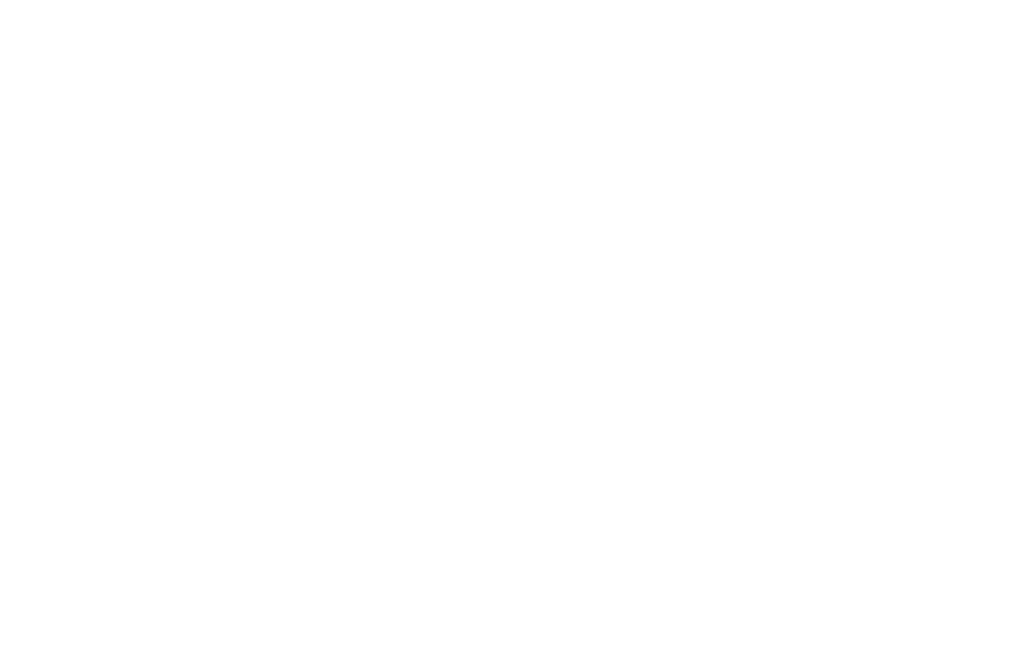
# Model space of a CAD drawing. Header units: metres. Extents: x 166325 to 190320, y 381923 to 404576.
# Tile 551 of 656: x 171865 to 172175, y 393219 to 393414. Entities that reach past the tile are written whole.
import ezdxf

# ---------------------------------------------------------------- set-up
doc = ezdxf.new("R2010")
doc.units = ezdxf.units.M
for name, color, linetype, lineweight in [('B-WE-VH-VERHARDING_ASFALT-GV', 8, 'Continuous', 18), ('B-WE-VH-VERHARDING_BETONSTRAATSTEEN-GV', 8, 'Continuous', 18), ('B-WE-VH-VERHARDING_STRAATBAKSTEEN-GV', 8, 'Continuous', 18), ('X-XX-AL-TEKENBLAD-T50', 4, 'Continuous', 50)]:
    doc.layers.add(name, color=color, linetype=linetype, lineweight=lineweight)
doc.styles.add('NLCS-ISO-M500-T50', font='NLCS-ISO.ttf', dxfattribs={"height": 2.5})

msp = doc.modelspace()

# ---------------------------------------------------------------- linework, layer by layer
at = {"layer": 'B-WE-VH-VERHARDING_ASFALT-GV', "flags": 128}
for points in [[(171907.42, 393341.488), (171859.478, 393395.82), (171855.618, 393392.283), (171855.418, 393392.098), (171902.4, 393338.88), (171903.218, 393337.955)], [(171905.552, 393330.479), (171904.962, 393325.487), (171900.466, 393287.411)], [(171906.087, 393288.215), (171911.002, 393330.051)], [(171865.431, 393286.582), (171860.24, 393292.431), (171853.92, 393283.881)], [(171893.017, 393281.08), (171892.948, 393281.08), (171892.879, 393281.082), (171892.008, 393281.088), (171891.85, 393281.089), (171891.738, 393281.119), (171891.476, 393281.191), (171891.307, 393281.298), (171872.193, 393283.575), (171871.8, 393283.449), (171871.388, 393283.469), (171869.997, 393283.726)], [(171862.887, 393279.279), (171930.215, 393271.387), (171930.382, 393271.367), (171931.001, 393276.36), (171913.194, 393278.847), (171912.805, 393278.689), (171912.386, 393278.707), (171911.412, 393278.918)], [(171911.092, 393279.022), (171893.017, 393281.08)], [(172170.039, 393230.941), (172164.982, 393227.761), (172187.176, 393191.206)]]:
    msp.add_lwpolyline(points, dxfattribs=at)
at = {"layer": 'B-WE-VH-VERHARDING_ASFALT-GV'}
for points in [[(171911.002, 393330.051, 0.2128351), (171907.42, 393341.488)], [(171903.218, 393337.955, -0.2132291), (171905.552, 393330.479)], [(171900.466, 393287.411, -0.3725658), (171893.017, 393281.08)], [(171869.997, 393283.726, -0.1546607), (171865.431, 393286.582)]]:
    msp.add_lwpolyline(points, format="xyb", dxfattribs=at)
at = {"layer": 'B-WE-VH-VERHARDING_ASFALT-GV', "flags": 128}
for points in [[(171889.083, 393283.214), (171874.597, 393284.871), (171874.195, 393284.872), (171873.836, 393284.691), (171872.193, 393283.575), (171891.307, 393281.298), (171891.148, 393281.398), (171889.795, 393282.853), (171889.466, 393283.086)], [(171915.553, 393280.128), (171915.157, 393280.122), (171914.798, 393279.953), (171913.194, 393278.847), (171931.001, 393276.36), (171941.464, 393274.894), (171941.26, 393275.03), (171941.112, 393275.197), (171939.653, 393276.958), (171939.358, 393277.213), (171938.982, 393277.315), (171931.242, 393278.305), (171931.01, 393278.332)]]:
    msp.add_lwpolyline(points, close=True, dxfattribs=at)
at = {"layer": 'B-WE-VH-VERHARDING_BETONSTRAATSTEEN-GV', "flags": 128}
for points in [[(171969.71, 393405.062), (171968.607, 393405.901), (171965.141, 393408.099), (171965.228, 393408.268), (171960.047, 393411.563), (171954.866, 393414.857), (171954.72, 393414.899), (171954.241, 393415.222), (171953.366, 393414.31), (171953.647, 393414.101), (171959.581, 393410.332), (171959.624, 393410.305), (171962.337, 393408.582), (171968.554, 393404.633)], [(171963.092, 393415.222), (171965.755, 393413.899), (171968.418, 393412.577), (171970.201, 393411.672), (171971.483, 393410.752), (171973.179, 393409.431), (171974.876, 393408.109), (171976.077, 393407.279), (171977.278, 393406.448), (171979.18, 393405.748), (171981.275, 393405.501), (171982.712, 393405.65), (171984.845, 393406.071), (171986.461, 393406.199), (171988.643, 393406.11), (171991.047, 393405.993), (171993.788, 393405.61), (171996.542, 393405.333), (171996.787, 393405.315), (171996.927, 393406.581), (171991.956, 393406.927), (171987.67, 393407.402), (171986.374, 393407.436), (171984.983, 393407.312), (171982.635, 393406.885)], [(171976.324, 393408.595), (171973.873, 393410.445), (171971.485, 393412.344), (171970.126, 393413.11), (171965.637, 393415.322)], [(171959.581, 393410.332), (171953.647, 393414.101), (171957.47, 393396.01), (171961.48, 393392.09), (171964.451, 393387.182), (171967.228, 393382.593), (171967.299, 393383.24), (171968.847, 393388.895), (171968.456, 393388.983)], [(171967.001, 393389.176), (171963.971, 393393.919), (171960.407, 393398.67), (171958.265, 393409.388)], [(171962.489, 393402.891), (171963.916, 393404.755), (171958.529, 393408.925), (171958.361, 393409.136), (171958.265, 393409.388), (171960.407, 393398.67), (171963.971, 393393.919), (171963.726, 393394.541), (171963.617, 393395.176), (171963.652, 393395.563), (171963.899, 393395.863), (171964.736, 393396.893), (171962.957, 393398.388)], [(171964.346, 393400.826), (171962.531, 393402.255)], [(171970.931, 393396.348), (171968.924, 393388.878), (171968.847, 393388.895), (171967.299, 393383.24), (171968.441, 393383.268), (171969.865, 393388.601), (171971.901, 393396.187), (171972.184, 393397.65), (171972.226, 393399.256), (171972.002, 393400.939), (171971.48, 393402.469), (171970.654, 393403.934), (171969.71, 393405.062)], [(172191.173, 393403.265), (172190.659, 393403.016), (172173.649, 393394.8), (172168.763, 393392.237), (172168.81, 393392.135), (172169.297, 393391.188), (172172.793, 393392.998), (172176.057, 393394.641), (172180.702, 393396.963), (172187.347, 393400.141)], [(171962.902, 393399.016), (171964.346, 393400.826)], [(171983.997, 393399.961), (171996.206, 393399.583), (171996.351, 393400.913), (171990.563, 393401.139), (171990.562, 393400.91), (171987.241, 393400.985), (171983.921, 393401.06), (171981.722, 393400.803), (171979.422, 393399.783), (171978.238, 393398.925), (171977.505, 393398.115), (171976.772, 393397.305), (171975.793, 393395.493), (171975.31, 393393.969), (171972.488, 393383.363), (171973.591, 393383.39), (171973.657, 393383.392), (171976.52, 393394.122)], [(172050.315, 393384), (172047.552, 393379.487), (172048.906, 393378.587), (172050.524, 393377.444), (172053.72, 393381.828)], [(172053.72, 393381.828), (172050.47, 393384.207)], [(171967.213, 393356.831), (171968.349, 393362.805), (171969.744, 393368.723), (171973.657, 393383.392), (171973.591, 393383.39), (171972.488, 393383.363), (171968.093, 393366.85), (171967.487, 393364.087), (171966.88, 393361.323), (171966.535, 393359.465), (171965.827, 393355.236), (171964.541, 393346.419), (171962.539, 393332.725), (171960.536, 393319.031), (171959.031, 393308.636), (171956.219, 393289.309), (171954.415, 393276.846), (171952.765, 393265.197), (171952.501, 393263.706), (171952.238, 393262.215), (171951.839, 393260.581), (171951.439, 393258.947), (171950.973, 393257.339), (171950.507, 393255.731), (171949.973, 393254.087), (171949.44, 393252.442), (171948.981, 393251.079), (171948.523, 393249.717), (171948.021, 393248.408), (171949.07, 393248.045), (171949.179, 393248.006), (171951.125, 393253.727)], [(171954.01, 393265.13), (171955.09, 393273.207), (171967.213, 393356.831)], [(171862.22, 393332.714), (171865.108, 393335.237), (171866.85, 393336.843), (171871.682, 393341.04), (171874.477, 393343.467), (171876.493, 393345.158), (171878.394, 393346.753), (171881.23, 393349.217), (171883.936, 393351.569), (171884.135, 393351.742), (171886.04, 393353.34), (171886.26, 393353.54), (171885.241, 393354.692), (171882.953, 393352.699), (171879.21, 393349.39), (171877.059, 393347.511), (171876.619, 393347.097), (171867.097, 393338.808), (171862.999, 393335.11)], [(171955.894, 393264.556), (171956.798, 393271.052), (171955.09, 393273.207), (171954.01, 393265.13)], [(171945.605, 393253.373), (171946.125, 393254.816), (171946.646, 393256.26), (171947.032, 393257.593), (171947.894, 393260.701), (171946.99, 393260.917), (171946.036, 393257.57)], [(171943.191, 393250.292), (171944.069, 393249.916), (171944.557, 393250.863), (171945.081, 393252.118), (171945.605, 393253.373)], [(171951.125, 393253.727), (171949.179, 393248.006), (171951.571, 393248.823), (171952.98, 393252.966)], [(171910.106, 393203.896), (171911.113, 393204.699), (171912.324, 393205.756), (171913.107, 393206.617), (171917.524, 393212.648), (171924.395, 393222.023), (171940.385, 393243.834), (171941.647, 393245.697), (171942.709, 393247.404), (171944.007, 393249.796), (171944.069, 393249.916), (171943.191, 393250.292)], [(171942.816, 393249.565), (171940.773, 393246.082), (171940.534, 393245.817), (171912.326, 393207.257), (171911.735, 393206.52), (171910.203, 393205.224), (171906.254, 393202.214), (171881.842, 393183.984), (171872.662, 393177.082), (171869.429, 393174.607), (171866.818, 393172.518), (171865.397, 393171.249), (171865.953, 393170.534), (171867.533, 393171.951), (171872.845, 393176.024), (171877.574, 393179.552), (171884.182, 393184.492), (171896.319, 393193.571), (171903.517, 393198.981), (171908.291, 393202.542), (171910.106, 393203.896)], [(171918.282, 393205.455), (171931.048, 393222.64), (171931.308, 393223.009), (171934.631, 393227.516), (171938.069, 393232.225), (171937.17, 393232.903), (171933.838, 393228.37), (171926.304, 393218.105), (171921.2, 393211.153), (171918.838, 393207.945), (171917.377, 393205.958), (171916.648, 393205.095), (171915.92, 393204.233), (171914.263, 393202.514), (171912.535, 393200.959), (171911.871, 393200.441), (171910.072, 393199.068), (171906.213, 393196.172), (171899.3, 393190.996), (171887.066, 393181.834), (171879.429, 393176.115), (171871.793, 393170.396), (171869.168, 393168.221), (171868.354, 393167.514)], [(171920.021, 393204.245), (171931.46, 393219.825), (171931.048, 393222.64), (171918.282, 393205.455)]]:
    msp.add_lwpolyline(points, dxfattribs=at)
at = {"layer": 'B-WE-VH-VERHARDING_BETONSTRAATSTEEN-GV'}
for points in [[(171958.265, 393409.388, -0.6548949), (171959.581, 393410.332)], [(171982.635, 393406.885, -0.2332497), (171976.324, 393408.595)], [(171962.531, 393402.255, -0.43707), (171962.489, 393402.891)], [(171968.554, 393404.633, -0.3055189), (171970.931, 393396.348)], [(171962.957, 393398.388, -0.4666076), (171962.902, 393399.016)], [(171968.456, 393388.983, -0.4349653), (171967.001, 393389.176)], [(171949.432, 393275.598, 1), (171949.432, 393267.428)], [(171949.432, 393267.428, 0.9997552), (171949.432, 393275.598)], [(171951.125, 393253.727, 0.0527251), (171954.01, 393265.13)], [(171946.036, 393257.57, -0.0468862), (171943.191, 393250.292)], [(171943.191, 393250.292, -0.0038197), (171942.816, 393249.565)]]:
    msp.add_lwpolyline(points, format="xyb", dxfattribs=at)
at = {"layer": 'B-WE-VH-VERHARDING_BETONSTRAATSTEEN-GV', "flags": 128}
for points in [[(172032.079, 393409.029), (172032.14, 393409.542), (172032.219, 393410.212), (172032.142, 393410.214), (172026.474, 393410.598), (172026.363, 393409.429), (172027.459, 393409.352), (172027.348, 393408.074), (172027.204, 393407.42), (172026.983, 393406.789), (172026.689, 393406.188), (172026.325, 393405.627), (172025.897, 393405.113), (172025.411, 393404.654), (172024.873, 393404.256), (172024.292, 393403.925), (172023.675, 393403.665), (172023.032, 393403.482), (172022.371, 393403.376), (172021.703, 393403.349), (172021.036, 393403.403), (172019.623, 393403.591), (172019.744, 393404.518), (172018.483, 393404.731), (172018.321, 393403.494), (172017.734, 393399.041), (172017.567, 393397.772), (172018.84, 393397.616), (172018.976, 393398.651), (172035.749, 393396.559), (172037.299, 393396.337), (172038.851, 393396.033), (172039.897, 393399.805), (172035.396, 393401.047), (172034.727, 393401.303), (172034.09, 393401.633), (172033.494, 393402.031), (172032.947, 393402.493), (172032.454, 393403.013), (172032.022, 393403.585), (172031.656, 393404.202), (172031.362, 393404.855), (172031.142, 393405.537), (172030.999, 393406.24), (172030.935, 393406.953), (172031.013, 393409.104)], [(172061.316, 393406.821), (172062.117, 393409.216), (172060.239, 393409.803), (172058.881, 393404.73), (172058.199, 393402.562), (172059.745, 393402.079)], [(172013.18, 393405.34), (172006.86, 393405.89), (171997.066, 393406.571), (171996.927, 393406.581), (171996.787, 393405.315), (172005.852, 393404.741), (172009.315, 393404.457), (172018.321, 393403.494), (172018.483, 393404.731), (172017.904, 393404.828)], [(172013.463, 393399.567), (172009.183, 393400.014), (172004.896, 393400.381), (172000.602, 393400.668), (171996.351, 393400.913), (171996.206, 393399.583), (172000, 393399.466), (172012.28, 393398.42), (172017.567, 393397.772), (172017.734, 393399.041)], [(172186.271, 393394.103), (172190.478, 393396.166), (172191.255, 393396.541), (172192.666, 393397.221), (172195.498, 393398.609), (172195.856, 393398.763), (172196.22, 393398.904), (172197.722, 393399.323), (172197.118, 393400.288), (172196.723, 393400.184), (172196.332, 393400.065), (172195.946, 393399.932), (172195.564, 393399.785), (172195.189, 393399.623), (172194.82, 393399.448), (172186.176, 393395.247), (172175.419, 393389.936), (172171.084, 393387.717), (172171.522, 393386.866), (172174.724, 393388.398), (172177.291, 393389.704), (172177.551, 393389.848), (172180.534, 393391.304)], [(171871.631, 393389.962), (171867.018, 393390.288), (171906.31, 393345.78), (171908.691, 393347.937)], [(172165.598, 393392.528), (172154.62, 393390.56), (172151.737, 393390.46), (172151.818, 393386.959), (172150.22, 393386.922), (172150.251, 393385.575), (172154.701, 393387.643)], [(172169.297, 393391.188), (172168.81, 393392.135), (172168.763, 393392.237), (172166.961, 393391.292), (172166.632, 393391.119), (172165.225, 393390.381), (172165.731, 393389.43), (172167.504, 393385.961), (172167.98, 393385.038), (172169.463, 393385.82), (172170.92, 393386.578), (172171.522, 393386.866), (172171.084, 393387.717)], [(171992.76, 393388.47), (171987.83, 393389.13), (171986.72, 393382.024), (171986.68, 393381.77), (171991.733, 393381.073), (171992.272, 393384.897)], [(171959.183, 393336.758), (171960.905, 393348.607), (171961.201, 393350.607), (171962.218, 393357.468), (171962.938, 393361.346), (171963.478, 393363.985), (171964.227, 393367.266), (171964.74, 393369.315), (171965.253, 393371.363), (171966.473, 393375.889), (171968.441, 393383.268), (171967.299, 393383.24), (171967.228, 393382.593), (171966.635, 393380.379), (171965.487, 393375.945), (171963.554, 393368.781), (171962.276, 393363.12), (171961.203, 393357.416), (171950.4, 393282.955), (171951.355, 393282.822), (171952.715, 393292.14), (171954.648, 393305.465), (171956.907, 393321.149)], [(172047.552, 393379.487), (172044.635, 393374.723), (172044.452, 393374.403), (172044.008, 393373.81), (172037.464, 393374.762), (171991.733, 393381.073), (171986.68, 393381.77), (171986.046, 393378.129), (171990.272, 393377.537), (172012.609, 393374.408), (172025.79, 393372.561), (172034.945, 393371.279), (172043.835, 393370.024), (172045.817, 393373.617), (172048.906, 393378.587)], [(172148.776, 393375.742), (172149.369, 393376.257), (172150.011, 393376.709), (172150.679, 393377.084), (172148.662, 393380.926), (172147.366, 393380.472), (172145.594, 393379.936), (172143.799, 393379.478), (172141.987, 393379.097), (172140.16, 393378.794), (172138.321, 393378.571), (172136.475, 393378.428), (172135.36, 393378.38), (172135.493, 393374.448), (172136.141, 393374.391), (172136.872, 393374.252), (172137.584, 393374.035), (172138.269, 393373.743), (172138.918, 393373.379), (172139.525, 393372.948), (172140.081, 393372.454), (172140.582, 393371.903), (172141.021, 393371.302), (172141.392, 393370.657), (172141.692, 393369.977), (172141.918, 393369.267), (172142.066, 393368.538), (172146.218, 393368.223), (172146.443, 393370.889), (172146.555, 393371.666), (172146.745, 393372.428), (172147.011, 393373.167), (172147.352, 393373.875), (172147.762, 393374.545), (172148.239, 393375.169)], [(171959.346, 393357.806), (171959.83, 393360.81), (171959.924, 393362.161), (171954.807, 393361.792), (171954.625, 393357.92), (171957.335, 393357.885)], [(172139.544, 393346.599), (172139.56, 393346.819), (172138.019, 393346.946), (172137.936, 393346.717), (172133.267, 393347.095), (172133.144, 393345.416), (172137.795, 393344.986), (172139.428, 393345.007)], [(172146.039, 393346.1), (172139.544, 393346.599), (172139.428, 393345.007), (172139.422, 393344.922), (172145.914, 393344.411), (172145.944, 393344.814)], [(172155.517, 393342.847), (172155.775, 393345.989), (172152.458, 393346.264), (172151.909, 393346.305), (172150.963, 393346.377), (172146.659, 393346.703), (172146.086, 393346.746), (172146.039, 393346.1), (172145.944, 393344.814), (172145.914, 393344.411), (172145.86, 393343.677), (172150.825, 393343.251), (172150.966, 393343.239), (172152.21, 393343.118), (172152.248, 393343.115)], [(172145.191, 393334.567), (172145.86, 393343.677), (172145.914, 393344.411), (172139.422, 393344.922), (172138.211, 393328.391), (172137.932, 393324.469), (172144.423, 393324.103), (172144.919, 393330.866)], [(172155.102, 393330.104), (172154.776, 393333.82), (172154.782, 393333.896), (172151.65, 393334.12), (172151.628, 393333.794), (172150.418, 393333.991), (172150.427, 393334.194), (172150.245, 393334.202), (172145.191, 393334.567), (172144.919, 393330.866), (172149.911, 393330.495), (172150.34, 393330.461), (172150.967, 393330.427), (172151.979, 393330.331), (172154.937, 393330.12)], [(172082.805, 393323.364), (172082.292, 393319.568), (172086.277, 393316.14), (172088.365, 393318.445)], [(172141.179, 393308.107), (172143.366, 393302.048), (172147.514, 393290.558), (172150.856, 393291.623), (172150.419, 393292.821), (172146.428, 393303.753), (172147.655, 393306.937), (172147.803, 393307.322), (172145.569, 393313.486), (172139.981, 393311.425)], [(172074.445, 393302.397), (172075.837, 393310.756), (172072.678, 393310.761), (172069.699, 393310.765), (172067.173, 393310.672), (172067.166, 393307.382), (172071.419, 393307.396), (172071.439, 393302.186), (172072.65, 393302.182), (172072.678, 393296.232), (172072.706, 393290.281), (172067.232, 393290.266), (172067.257, 393286.98), (172067.282, 393283.694), (172072.739, 393283.709), (172072.764, 393277.759), (172072.789, 393271.809), (172067.326, 393271.762), (172067.342, 393268.35), (172067.359, 393264.819), (172072.848, 393264.823), (172074.667, 393264.824)], [(172151.312, 393290.375), (172150.856, 393291.623), (172147.514, 393290.558), (172147.982, 393289.262), (172151.262, 393290.33)], [(172060.791, 393255.996), (172057.661, 393256.007), (172057.655, 393258.309), (172053.759, 393258.284), (172053.799, 393246.891), (172060.781, 393246.955), (172060.824, 393249.169)], [(171917.915, 393229.766), (171918.611, 393230.741), (171915.75, 393232.774), (171910.094, 393237.033), (171905.425, 393240.659), (171903.023, 393242.445), (171891.333, 393250.751), (171890.59, 393249.634), (171904.614, 393239.76), (171904.318, 393239.344), (171905.012, 393238.851), (171915.03, 393231.75)], [(171940.534, 393245.817), (171937.747, 393245.33), (171911.919, 393210.04), (171912.326, 393207.257)], [(172113.129, 393234.765), (172113.037, 393240.756), (172107.039, 393240.666), (172107.113, 393234.684)], [(172116.918, 393240.814), (172113.037, 393240.756), (172113.129, 393234.765), (172116.98, 393234.817)], [(172131.148, 393241.027), (172120.605, 393240.869), (172120.712, 393234.867), (172131.226, 393235.009)], [(171992.639, 393234.908), (171996.912, 393235.884), (171998.453, 393238.262), (171992.123, 393236.839), (171987.043, 393235.496), (171982.456, 393234.392), (171978.329, 393233.705), (171964.841, 393232.076), (171967.036, 393230.279), (171978.537, 393231.748), (171982.869, 393232.461), (171987.405, 393233.507)], [(172011.518, 393237.904), (172010.481, 393237.758), (172010.507, 393236.4), (172011.54, 393236.291), (172011.536, 393236.556)], [(172074.859, 393234.299), (172074.794, 393239.287), (172074.782, 393240.177), (172069.328, 393240.107), (172069.379, 393234.241)], [(172078.507, 393240.11), (172078.505, 393240.232), (172074.782, 393240.177), (172074.794, 393239.287), (172078.518, 393239.338)], [(172078.587, 393234.339), (172089.136, 393234.452), (172089.055, 393240.388), (172078.505, 393240.232), (172078.507, 393240.11), (172078.518, 393239.338)], [(172103.3, 393240.619), (172092.783, 393240.486), (172092.877, 393234.492), (172103.397, 393234.634)], [(172000.212, 393234.158), (172007.251, 393235.929), (172007.42, 393237.33), (172005.421, 393237.05), (172000.86, 393235.95), (172000.193, 393235.764), (172000.21, 393235.077), (171999.636, 393234.945)], [(172046.81, 393234.034), (172047.826, 393234.144), (172047.814, 393236.712), (172046.955, 393236.721), (172046.7, 393236.771)], [(172061.81, 393237.609), (172053.511, 393237.505), (172053.5, 393236.833), (172053.536, 393232.278), (172061.85, 393232.466)], [(171891.661, 393214.438), (171878.549, 393227.918), (171873.942, 393232.19), (171872.49, 393233.748), (171871.739, 393233.008), (171894.56, 393209.272), (171895.702, 393208.232), (171897.608, 393206.251), (171897.576, 393205.946), (171899.523, 393204.016), (171899.727, 393204.278), (171899.943, 393204.581), (171900.649, 393205.571), (171895.962, 393210.216), (171892.365, 393213.884)], [(171988.16, 393230.709), (171989.393, 393231.195), (171989.068, 393232.288), (171987.819, 393231.955)], [(171996.621, 393233.241), (171996.383, 393234.198), (171995.371, 393233.965), (171995.134, 393233.902), (171995.355, 393232.917)], [(172108.303, 393212.786), (172107.164, 393233.029), (172101.706, 393232.918), (172103.18, 393212.783), (172107.766, 393213.078), (172108.019, 393213.045), (172108.186, 393212.962)], [(172112.944, 393223.753), (172112.914, 393224.141), (172112.227, 393233.092), (172107.164, 393233.029), (172108.303, 393212.786), (172108.454, 393210.768), (172108.557, 393210.46), (172108.763, 393210.208), (172110.905, 393208.289), (172111.14, 393207.962), (172114.14, 393208.179)], [(171977.063, 393227.328), (171976.631, 393228.745), (171975.674, 393228.454), (171976.153, 393226.927)], [(171965.102, 393223.642), (171964.84, 393225.162), (171959.25, 393223.189), (171957.526, 393222.544), (171957.46, 393222.517), (171957.738, 393222.115), (171958.243, 393221.524), (171958.566, 393221.145)]]:
    msp.add_lwpolyline(points, close=True, dxfattribs=at)
at = {"layer": 'B-WE-VH-VERHARDING_STRAATBAKSTEEN-GV', "flags": 128}
for points in [[(172026.941, 393414.587), (172026.474, 393410.598), (172032.142, 393410.214), (172032.219, 393410.212), (172033.005, 393416.836), (172033.304, 393419.363), (172033.799, 393421.594), (172034.511, 393423.765), (172039.655, 393439.459), (172051.801, 393476.519)], [(171954.866, 393414.857), (171960.047, 393411.563), (171965.228, 393408.268), (171965.141, 393408.099), (171968.607, 393405.901), (171969.71, 393405.062), (171970.654, 393403.934), (171971.48, 393402.469), (171972.002, 393400.939), (171972.226, 393399.256), (171972.184, 393397.65), (171971.901, 393396.187), (171969.865, 393388.601), (171968.441, 393383.268), (171972.488, 393383.363), (171975.31, 393393.969), (171975.793, 393395.493), (171976.772, 393397.305), (171977.505, 393398.115), (171978.238, 393398.925), (171979.422, 393399.783), (171981.722, 393400.803), (171983.921, 393401.06), (171987.241, 393400.985), (171990.562, 393400.91), (171990.563, 393401.139), (171996.351, 393400.913), (171996.787, 393405.315), (171996.542, 393405.333), (171993.788, 393405.61), (171991.047, 393405.993), (171988.643, 393406.11), (171986.461, 393406.199), (171984.845, 393406.071), (171982.712, 393405.65), (171981.275, 393405.501), (171979.18, 393405.748), (171977.278, 393406.448), (171976.077, 393407.279), (171974.876, 393408.109), (171973.179, 393409.431), (171971.483, 393410.752), (171970.201, 393411.672), (171968.418, 393412.577), (171965.755, 393413.899), (171963.092, 393415.222)], [(172025.897, 393405.113), (172026.325, 393405.627), (172026.689, 393406.188), (172026.983, 393406.789), (172027.204, 393407.42), (172027.348, 393408.074), (172027.459, 393409.352), (172026.363, 393409.429), (172026.248, 393408.398)], [(172032.019, 393408.546), (172032.079, 393409.029), (172031.013, 393409.104), (172030.935, 393406.953), (172030.999, 393406.24), (172031.142, 393405.537), (172031.362, 393404.855), (172031.656, 393404.202), (172032.022, 393403.585), (172032.454, 393403.013), (172032.947, 393402.493), (172033.494, 393402.031), (172034.09, 393401.633), (172034.727, 393401.303), (172035.396, 393401.047), (172039.897, 393399.805), (172040.175, 393400.827), (172035.643, 393402.083)], [(172033.426, 393408.091), (172032.019, 393408.546)], [(172042.966, 393401.983), (172048.545, 393400.306), (172049.86, 393398.144), (172050.792, 393397.885), (172053.236, 393399.468), (172058.513, 393397.931), (172060.173, 393395.286), (172061.121, 393395.023), (172063.765, 393396.421), (172069.108, 393394.804), (172070.202, 393392.498), (172077.4, 393390.516), (172079.32, 393395.49), (172078.932, 393395.626), (172073.999, 393397.356), (172066.874, 393399.717), (172059.745, 393402.079), (172058.199, 393402.562), (172057.381, 393399.96), (172049.874, 393402.321), (172049.751, 393402.36), (172049.96, 393403.034), (172050.141, 393403.62), (172043.01, 393405.87), (172042.802, 393405.203), (172042.73, 393404.97), (172035.88, 393407.11), (172035.767, 393407.335), (172033.426, 393408.091)], [(172021.136, 393404.284), (172019.744, 393404.518), (172019.623, 393403.591), (172021.036, 393403.403), (172021.703, 393403.349), (172022.371, 393403.376), (172023.032, 393403.482), (172023.675, 393403.665), (172024.292, 393403.925), (172024.873, 393404.256), (172025.411, 393404.654), (172025.897, 393405.113)], [(172036.323, 393404.013), (172035.926, 393402.632), (172034.472, 393403.05), (172034.884, 393404.479), (172036.04, 393404.146)], [(172035.643, 393402.083), (172040.175, 393400.827), (172040.747, 393400.669), (172042.966, 393401.983), (172037.079, 393403.734)], [(172036.04, 393404.146), (172036.323, 393404.013)], [(172037.079, 393403.734), (172042.966, 393401.983)], [(172140.623, 393394.677), (172140.582, 393396.924), (172130.924, 393398.306), (172121.266, 393399.687), (172120.79, 393397.057), (172120.937, 393397.029), (172119.122, 393387.652), (172119.087, 393387.659), (172118.592, 393384.929), (172118.031, 393384.928), (172105.099, 393387.399), (172088.295, 393392.6), (172087.085, 393387.848), (172088.547, 393387.398), (172090.385, 393388.87), (172091.082, 393388.671), (172091.102, 393388.728), (172091.565, 393390.272), (172092.988, 393389.849), (172092.527, 393388.338), (172092.503, 393388.266), (172099.468, 393386.279), (172106.489, 393384.523), (172106.836, 393386.068), (172108.297, 393385.758), (172107.945, 393384.163), (172111.465, 393383.373), (172114.146, 393382.873), (172114.381, 393382.803), (172114.584, 393382.66), (172115.903, 393380.845), (172116.042, 393380.626)], [(172038.851, 393396.033), (172038.63, 393395.209), (172039.164, 393395.148)], [(172041.19, 393394.331), (172042.431, 393393.991), (172056.327, 393390.152), (172057.322, 393389.877), (172057.359, 393389.87), (172057.396, 393389.862), (172066.337, 393387.376), (172069.119, 393386.597), (172075.017, 393384.947), (172077.87, 393384.149), (172083.081, 393382.691), (172085.342, 393382.058), (172085.736, 393383.031), (172082.832, 393383.837), (172078.356, 393385.079), (172075.47, 393385.88), (172069.513, 393387.533), (172066.627, 393388.334), (172038.851, 393396.033)], [(172041.639, 393390.812), (172019.724, 393393.193), (171993.73, 393395.584), (171993.054, 393390.625), (172019.225, 393388.218), (172041.578, 393385.789), (172042.086, 393390.255)], [(172051.126, 393384.849), (172056.327, 393390.152), (172042.431, 393393.991), (172041.19, 393394.331)], [(172154.742, 393384.849), (172156.886, 393386.007), (172165.225, 393390.381), (172166.632, 393391.119), (172166.961, 393391.292), (172166.212, 393392.74), (172166.001, 393392.6), (172165.598, 393392.528), (172154.701, 393387.643), (172150.251, 393385.575), (172142.456, 393385.395), (172142.425, 393386.729), (172140.808, 393386.692), (172140.623, 393394.677)], [(171993.054, 393390.625), (171992.76, 393388.47), (171992.272, 393384.897), (172038.166, 393379.324), (172037.464, 393374.762), (172044.008, 393373.81), (172044.452, 393374.403), (172044.635, 393374.723), (172047.552, 393379.487), (172050.315, 393384)], [(172043.04, 393390.147), (172042.479, 393385.215), (172042.014, 393385.279), (172041.703, 393385.454), (172041.578, 393385.789), (172019.225, 393388.218), (171993.054, 393390.625)], [(172057.322, 393389.877), (172056.327, 393390.152), (172051.126, 393384.849)], [(172140.16, 393378.794), (172141.987, 393379.097), (172143.799, 393379.478), (172145.594, 393379.936), (172147.366, 393380.472), (172148.662, 393380.926), (172150.834, 393381.771), (172152.523, 393382.531), (172154.177, 393383.364), (172165.731, 393389.43), (172165.225, 393390.381), (172156.886, 393386.007), (172154.742, 393384.849)], [(172136.762, 393328.507), (172131.931, 393328.888), (172133.144, 393345.416), (172133.267, 393347.095), (172134.214, 393359.998), (172138.633, 393359.654), (172140.49, 393359.51), (172140.928, 393365.456), (172139.408, 393365.578), (172122.8, 393366.909), (172106.299, 393369.573), (172104.428, 393367.321), (172095.074, 393356.066), (172093.895, 393357.051), (172060.518, 393384.933), (172056.439, 393388.316)], [(172109.962, 393381.689), (172108.482, 393381.999), (172101.773, 393383.721), (172088.547, 393387.398), (172087.085, 393387.848), (172086.787, 393386.814), (172091.276, 393385.565), (172094.158, 393384.763), (172098.535, 393383.547), (172101.419, 393382.746), (172105.691, 393381.616), (172108.621, 393380.896), (172110.946, 393380.384), (172113.684, 393379.863), (172116.435, 393379.421), (172118.101, 393379.189), (172120.965, 393378.855), (172123.836, 393378.6), (172126.714, 393378.425), (172129.595, 393378.33), (172132.478, 393378.315), (172135.36, 393378.38), (172136.475, 393378.428), (172138.321, 393378.571), (172140.16, 393378.794)], [(172167.644, 393379.082), (172167.82, 393381), (172176.351, 393385.475), (172175.221, 393387.504), (172174.724, 393388.398), (172171.522, 393386.866), (172170.92, 393386.578), (172169.463, 393385.82), (172167.98, 393385.038), (172151.177, 393376.177), (172151.133, 393376.154)], [(172050.47, 393384.207), (172053.72, 393381.828), (172053.728, 393381.838), (172059.637, 393377.525)], [(172055.843, 393384.873), (172058.574, 393382.594), (172097.672, 393349.958), (172102.226, 393346.155), (172129.385, 393323.485), (172130.703, 393322.385), (172131.812, 393321.523), (172132.854, 393320.582), (172134.595, 393322.771), (172137.796, 393322.507), (172137.932, 393324.469), (172138.211, 393328.391), (172136.762, 393328.507)], [(172059.637, 393377.525), (172061.242, 393376.354), (172068.755, 393370.871), (172068.107, 393369.983), (172070.254, 393368.411), (172074.708, 393365.171), (172094.908, 393349.028), (172094.12, 393347.969), (172095.253, 393347.06), (172097.359, 393349.583), (172097.672, 393349.958), (172058.574, 393382.594), (172055.843, 393384.873)], [(171947.113, 393261.448), (171946.99, 393260.917), (171947.894, 393260.701), (171947.032, 393257.593), (171946.646, 393256.26), (171946.125, 393254.816), (171945.605, 393253.373), (171945.081, 393252.118), (171944.557, 393250.863), (171944.069, 393249.916), (171944.007, 393249.796), (171948.021, 393248.408), (171948.523, 393249.717), (171948.981, 393251.079), (171949.44, 393252.442), (171949.973, 393254.087), (171950.507, 393255.731), (171950.973, 393257.339), (171951.439, 393258.947), (171951.839, 393260.581), (171952.238, 393262.215), (171952.501, 393263.706), (171952.765, 393265.197), (171954.415, 393276.846), (171956.219, 393289.309), (171959.031, 393308.636), (171960.536, 393319.031), (171962.539, 393332.725), (171964.541, 393346.419), (171965.827, 393355.236), (171966.535, 393359.465), (171966.88, 393361.323), (171967.487, 393364.087), (171968.093, 393366.85), (171972.488, 393383.363), (171968.441, 393383.268), (171966.473, 393375.889), (171965.253, 393371.363), (171964.74, 393369.315), (171964.227, 393367.266), (171963.478, 393363.985), (171962.938, 393361.346), (171962.218, 393357.468), (171961.201, 393350.607), (171960.905, 393348.607), (171959.183, 393336.758), (171956.907, 393321.149), (171954.648, 393305.465), (171952.715, 393292.14), (171951.355, 393282.822), (171950.4, 393282.955), (171950.25, 393281.919)], [(172111.482, 393376.308), (172107.647, 393377.103), (172104.71, 393377.795), (172103.506, 393378.1), (172100.37, 393378.97), (172097.487, 393379.77), (172093.108, 393380.986), (172090.225, 393381.786), (172085.736, 393383.031), (172085.342, 393382.058), (172085.436, 393382.032), (172089.665, 393380.849), (172092.773, 393379.979), (172097.264, 393378.722), (172099.396, 393378.126), (172099.919, 393377.984), (172103.899, 393376.903), (172104.564, 393376.744), (172107.159, 393376.122)], [(172123.901, 393379.737), (172124.007, 393381.214), (172135.009, 393380.766), (172135.063, 393379.39)], [(172135.063, 393379.39), (172133.591, 393379.378), (172128.742, 393379.457), (172123.901, 393379.737)], [(172147.568, 393371.256), (172147.335, 393368.804), (172147.705, 393368.774), (172152.603, 393368.419), (172154.099, 393368.311), (172157.441, 393368.149), (172157.903, 393373.776), (172158.006, 393374.777), (172167.253, 393374.325), (172167.644, 393379.082)], [(172121.121, 393373.902), (172123.33, 393373.709), (172127.427, 393373.463), (172131.531, 393373.363), (172135.5, 393373.418), (172135.493, 393374.448), (172132.374, 393374.393), (172129.373, 393374.427), (172126.374, 393374.542), (172123.379, 393374.736), (172120.39, 393375.01), (172117.409, 393375.363), (172114.439, 393375.796), (172111.482, 393376.308)], [(172140.081, 393372.454), (172139.525, 393372.948), (172138.918, 393373.379), (172138.269, 393373.743), (172137.584, 393374.035), (172136.872, 393374.252), (172136.141, 393374.391), (172135.493, 393374.448), (172135.5, 393373.418)], [(172151.133, 393376.154), (172151.177, 393376.177), (172150.679, 393377.084), (172150.011, 393376.709), (172149.369, 393376.257), (172148.776, 393375.742), (172148.239, 393375.169), (172147.762, 393374.545), (172147.352, 393373.875), (172147.011, 393373.167), (172146.745, 393372.428), (172146.555, 393371.666), (172146.443, 393370.889), (172146.218, 393368.223), (172147.25, 393368.15), (172147.335, 393368.804), (172147.568, 393371.256)], [(172141.029, 393368.606), (172142.066, 393368.538), (172141.918, 393369.267), (172141.692, 393369.977), (172141.392, 393370.657), (172141.021, 393371.302), (172140.582, 393371.903), (172140.081, 393372.454)], [(172141.116, 393367.86), (172140.928, 393365.456), (172140.49, 393359.51), (172139.56, 393346.819), (172139.544, 393346.599), (172146.039, 393346.1), (172146.086, 393346.746), (172146.297, 393349.611), (172147.705, 393368.774)], [(172147.705, 393368.774), (172147.335, 393368.804), (172147.25, 393368.15), (172146.218, 393368.223), (172142.066, 393368.538), (172141.029, 393368.606)], [(172078.028, 393297.211), (172078.988, 393303.079), (172079.503, 393302.988), (172079.982, 393305.807), (172080.357, 393307.626), (172082.292, 393319.568), (172082.805, 393323.364), (172082.478, 393323.653), (172082.69, 393323.892), (172083.184, 393323.455), (172085.093, 393325.612), (172084.598, 393326.05), (172084.949, 393326.447), (172085.444, 393326.009), (172087.345, 393328.159), (172086.851, 393328.596), (172099.605, 393343.015), (172095.253, 393347.06), (172095.204, 393347.004), (172089.654, 393340.68), (172078.515, 393327.548), (172077.569, 393321.454), (172075.837, 393310.756), (172074.445, 393302.397), (172074.667, 393264.824), (172074.644, 393259.132), (172074.693, 393248.683)], [(172145.569, 393313.486), (172147.803, 393307.322), (172147.655, 393306.937), (172152.844, 393307.19), (172154.503, 393293.089), (172154.907, 393290.628), (172158.091, 393290.979), (172157.468, 393299.152), (172156.846, 393307.324), (172156.236, 393315.325), (172156.234, 393315.351), (172155.742, 393321.813), (172155.159, 393329.459), (172155.102, 393330.104), (172154.937, 393330.12), (172151.979, 393330.331), (172152.533, 393323.505), (172150.19, 393323.683), (172144.423, 393324.103), (172144.334, 393322.054), (172144.245, 393320.005)], [(172144.245, 393320.005), (172144.334, 393322.054), (172144.268, 393322.037), (172137.796, 393322.507), (172137.84, 393320.317), (172138.091, 393318.105), (172139.128, 393313.796), (172144.714, 393315.84)], [(172111.54, 393295.665), (172129.756, 393316.921), (172126.384, 393319.89), (172109.509, 393300.33), (172105.577, 393299.584), (172092.846, 393296.9), (172090.909, 393296.399), (172087.392, 393295.658), (172087.494, 393295.132), (172081.352, 393293.812)], [(172132.854, 393320.582), (172132.471, 393320.129), (172129.756, 393316.921), (172143.466, 393289.874), (172144.731, 393290.456), (172145.195, 393290.67), (172141.286, 393301.227), (172143.366, 393302.048)], [(172143.366, 393302.048), (172141.179, 393308.107), (172140.627, 393307.782), (172139.878, 393307.341), (172139.375, 393307.045), (172138.196, 393310.635), (172138.162, 393310.811), (172137.363, 393313.12), (172137.319, 393313.308), (172136.613, 393315.457)], [(172082.364, 393289.448), (172111.54, 393295.665)], [(172156.751, 393279.41), (172154.907, 393290.628), (172151.312, 393290.375), (172151.262, 393290.33), (172147.982, 393289.262), (172148.235, 393288.562), (172149.013, 393284.856), (172149.838, 393280.548), (172150.29, 393278.19), (172150.885, 393275.086), (172152.396, 393267.199), (172152.661, 393265.835), (172154.07, 393258.581), (172154.578, 393255.968)], [(172080.157, 393248.605), (172080.089, 393259.135), (172080.065, 393265.392), (172080.045, 393268.671), (172080.027, 393271.58), (172080.029, 393272.004), (172080.054, 393276.924), (172079.969, 393286.333)], [(172154.573, 393255.065), (172154.647, 393255.037), (172161.907, 393252.442), (172161.7, 393253.3), (172160.844, 393257.817), (172156.751, 393279.41)], [(171942.572, 393274.779), (171941.786, 393274.79), (171941.464, 393274.894), (171931.001, 393276.36), (171930.382, 393271.367)], [(171930.382, 393271.367), (171940.92, 393270.122)], [(172169.518, 393232.353), (172162.534, 393250.859), (172162.44, 393251.01), (172161.983, 393252.127), (172161.907, 393252.442), (172154.647, 393255.037), (172154.573, 393255.065)], [(172165.863, 393247.629), (172164.79, 393248.308), (172163.821, 393249.129), (172163.087, 393249.97), (172162.534, 393250.859), (172169.518, 393232.353)], [(171948.023, 393245.003), (171948.663, 393246.953), (171949.179, 393248.006), (171949.07, 393248.045), (171948.021, 393248.408), (171944.007, 393249.796), (171942.709, 393247.404), (171941.647, 393245.697), (171940.385, 393243.834), (171924.395, 393222.023), (171917.524, 393212.648)], [(172072.728, 393246.958), (172068.476, 393246.923), (172068.472, 393245.363), (172089.266, 393245.599), (172089.237, 393246.989), (172081.728, 393246.898)], [(172081.102, 393247.14), (172073.318, 393247.069)], [(172043.946, 393239.851), (172048.861, 393239.911), (172048.735, 393245.086), (172010.829, 393244.554)], [(172145.732, 393246.306), (172143.712, 393246.281), (172142.187, 393246.262), (172131.552, 393246.129), (172089.266, 393245.599), (172068.472, 393245.363), (172048.735, 393245.086), (172048.861, 393239.911), (172053.776, 393239.97)], [(171997.512, 393243.34), (171996.369, 393243.08), (171989.867, 393241.601), (171985.215, 393240.392), (171980.925, 393239.368), (171976.568, 393238.684), (171961.188, 393236.821)], [(172054.035, 393239.973), (172066.242, 393240.131), (172069.328, 393240.107), (172074.782, 393240.177), (172078.505, 393240.232), (172089.055, 393240.388), (172092.783, 393240.486), (172103.3, 393240.619), (172107.039, 393240.666), (172113.037, 393240.756), (172116.918, 393240.814), (172120.605, 393240.869)], [(172120.605, 393240.869), (172131.148, 393241.027), (172152.185, 393241.341)], [(171946.542, 393234.46), (171946.806, 393234.343), (171949.831, 393238.813), (171949.874, 393238.857)], [(171949.874, 393238.857), (171949.831, 393238.813), (171946.806, 393234.343), (171947.981, 393233.819), (171949.644, 393233.13)], [(171961.391, 393231.659), (171964.841, 393232.076), (171978.329, 393233.705), (171982.456, 393234.392), (171987.043, 393235.496), (171992.123, 393236.839), (171998.453, 393238.262), (172000.371, 393238.596), (172003.525, 393238.987), (172006.689, 393239.283)], [(172006.689, 393239.283), (172034.978, 393239.777), (172043.749, 393239.849)], [(172159.041, 393237.554), (172164.982, 393227.761), (172170.039, 393230.941)], [(171926.304, 393218.105), (171933.838, 393228.37), (171937.17, 393232.903), (171938.069, 393232.225), (171938.108, 393232.279)]]:
    msp.add_lwpolyline(points, dxfattribs=at)
for points in [[(172092.936, 393423.62), (172091.023, 393425.481), (172090.66, 393424.55), (172090.244, 393423.483), (172079.32, 393395.49), (172081.78, 393394.636)], [(172016.61, 393407.376), (171999.642, 393408.746), (171998.951, 393408.429), (171997.066, 393406.571), (172006.86, 393405.89), (172013.18, 393405.34), (172017.904, 393404.828), (172017.197, 393406.969)], [(172018.321, 393403.494), (172009.315, 393404.457), (172005.852, 393404.741), (171996.787, 393405.315), (171996.351, 393400.913), (172000.602, 393400.668), (172004.896, 393400.381), (172009.183, 393400.014), (172013.463, 393399.567), (172017.734, 393399.041)], [(172194.82, 393399.448), (172195.189, 393399.623), (172195.564, 393399.785), (172195.946, 393399.932), (172196.332, 393400.065), (172196.723, 393400.184), (172197.118, 393400.288), (172195.379, 393403.066), (172194.749, 393403.999), (172193.55, 393403.292), (172192.336, 393402.611), (172191.108, 393401.954), (172189.867, 393401.324), (172188.613, 393400.719), (172187.347, 393400.141), (172180.702, 393396.963), (172176.057, 393394.641), (172172.793, 393392.998), (172169.297, 393391.188), (172171.084, 393387.717), (172175.419, 393389.936), (172186.176, 393395.247)], [(172039.897, 393399.805), (172038.851, 393396.033), (172066.627, 393388.334), (172067.68, 393392.125)], [(172061.121, 393395.023), (172060.173, 393395.286), (172050.792, 393397.885), (172049.86, 393398.144), (172040.747, 393400.669), (172040.175, 393400.827), (172039.897, 393399.805), (172067.68, 393392.125), (172070.567, 393391.323), (172076.523, 393389.667), (172079.409, 393388.865), (172083.884, 393387.621), (172086.787, 393386.814), (172087.085, 393387.848), (172080.307, 393389.715), (172077.4, 393390.516), (172070.202, 393392.498)], [(172018.976, 393398.651), (172018.84, 393397.616), (172036.399, 393395.464), (172038.63, 393395.209), (172038.851, 393396.033), (172037.299, 393396.337), (172035.749, 393396.559)], [(172060.366, 393397.481), (172061.789, 393397.079), (172061.384, 393395.643), (172059.961, 393396.044)], [(172069.304, 393396.44), (172070.743, 393396.059), (172070.36, 393394.614), (172068.92, 393394.997)], [(172081.78, 393394.636), (172079.32, 393395.49), (172077.4, 393390.516), (172080.307, 393389.715)], [(172080.798, 393392.972), (172080.41, 393391.509), (172078.981, 393391.887), (172079.368, 393393.351)], [(172107.259, 393389.947), (172106.02, 393390.257), (172105.468, 393388.164), (172095.332, 393390.836), (172086.261, 393393.227), (172082.754, 393394.359), (172082.67, 393394.386), (172081.78, 393394.636), (172080.307, 393389.715), (172087.085, 393387.848), (172088.295, 393392.6), (172105.099, 393387.399), (172118.031, 393384.928), (172118.592, 393384.929), (172119.087, 393387.659)], [(172076.523, 393389.667), (172070.567, 393391.323), (172069.513, 393387.533), (172075.47, 393385.88)], [(172083.884, 393387.621), (172079.409, 393388.865), (172078.356, 393385.079), (172082.832, 393383.837)], [(172091.276, 393385.565), (172086.787, 393386.814), (172085.736, 393383.031), (172090.225, 393381.786)], [(172167.504, 393385.961), (172165.731, 393389.43), (172154.177, 393383.364), (172152.523, 393382.531), (172150.834, 393381.771), (172148.662, 393380.926), (172150.679, 393377.084)], [(172155.693, 393387.436), (172157.033, 393388.141), (172157.727, 393386.819), (172156.387, 393386.115)], [(171992.272, 393384.897), (171991.733, 393381.073), (172037.464, 393374.762), (172038.166, 393379.324)], [(172102.675, 393375.841), (172099.614, 393376.732), (172099.919, 393377.984), (172099.396, 393378.126), (172097.264, 393378.722), (172096.912, 393377.437), (172092.387, 393378.69), (172092.773, 393379.979), (172089.665, 393380.849), (172089.246, 393379.537), (172085.034, 393380.719), (172085.436, 393382.032), (172085.342, 393382.058), (172083.081, 393382.691), (172082.773, 393381.403), (172077.526, 393382.868), (172077.87, 393384.149), (172075.017, 393384.947), (172074.724, 393383.705), (172068.851, 393385.313), (172067.897, 393381.675), (172093.257, 393360.926), (172103.734, 393373.513), (172104.564, 393376.744), (172103.899, 393376.903), (172103.104, 393373.981), (172102.14, 393374.125)], [(172098.535, 393383.547), (172094.158, 393384.763), (172093.108, 393380.986), (172097.487, 393379.77)], [(172116.289, 393384.333), (172116.004, 393382.861), (172114.542, 393383.144), (172114.826, 393384.616)], [(172149.513, 393385.16), (172150.998, 393385.18), (172151.018, 393383.689), (172149.533, 393383.668)], [(172167.98, 393385.038), (172167.504, 393385.961), (172150.679, 393377.084), (172151.177, 393376.177)], [(172167.645, 393384.174), (172168.961, 393384.851), (172169.653, 393383.509), (172168.336, 393382.831)], [(172105.691, 393381.616), (172101.419, 393382.746), (172100.37, 393378.97), (172103.506, 393378.1), (172104.71, 393377.795)], [(172135.36, 393378.38), (172132.478, 393378.315), (172129.595, 393378.33), (172126.714, 393378.425), (172123.836, 393378.6), (172120.965, 393378.855), (172118.101, 393379.189), (172116.435, 393379.421), (172113.684, 393379.863), (172110.946, 393380.384), (172108.621, 393380.896), (172107.647, 393377.103), (172111.482, 393376.308), (172114.439, 393375.796), (172117.409, 393375.363), (172120.39, 393375.01), (172123.379, 393374.736), (172126.374, 393374.542), (172129.373, 393374.427), (172132.374, 393374.393), (172135.493, 393374.448)], [(172141.945, 393383.053), (172143.435, 393383.096), (172143.477, 393381.625), (172141.986, 393381.583)], [(172160.14, 393380.188), (172161.462, 393380.901), (172162.171, 393379.585), (172160.85, 393378.873)], [(172138.647, 393370.841), (172137.881, 393371.408), (172136.88, 393371.74), (172123.182, 393372.292), (172123.33, 393373.709), (172121.121, 393373.902), (172121.018, 393372.563), (172111.753, 393373.662), (172107.479, 393374.955), (172106.299, 393369.573), (172122.8, 393366.909), (172139.408, 393365.578), (172139.536, 393368.886), (172139.378, 393369.755)], [(172155.138, 393375.868), (172153.804, 393375.169), (172153.117, 393376.481), (172154.451, 393377.179)], [(172167.163, 393373.224), (172167.253, 393374.325), (172158.006, 393374.777), (172157.903, 393373.776), (172167.146, 393373.017)], [(172094.942, 393371.768), (172098.028, 393369.196), (172095.463, 393366.106), (172092.376, 393368.675)], [(172151.929, 393359.366), (172152.603, 393368.419), (172147.705, 393368.774), (172146.297, 393349.611), (172151.175, 393349.227), (172151.73, 393356.69)], [(172157.026, 393363.093), (172157.441, 393368.149), (172154.099, 393368.311), (172153.425, 393359.255), (172151.929, 393359.366), (172151.73, 393356.69), (172153.234, 393356.683), (172152.458, 393346.264), (172155.775, 393345.989), (172156.529, 393355.173), (172156.376, 393355.185), (172156.393, 393355.39)], [(172077.046, 393366.642), (172078.198, 393365.688), (172077.236, 393364.527), (172076.084, 393365.482)], [(172127.551, 393360.562), (172107.838, 393362.241), (172101.458, 393354.493), (172123.141, 393336.378), (172125.735, 393336.149)], [(172107.838, 393362.241), (172127.551, 393360.562), (172125.735, 393336.149), (172123.141, 393336.378), (172101.458, 393354.493)], [(172082.898, 393361.698), (172084.024, 393360.772), (172083.073, 393359.616), (172081.948, 393360.543)], [(172138.633, 393359.654), (172134.214, 393359.998), (172133.267, 393347.095), (172137.936, 393346.717), (172138.019, 393346.946)], [(172088.28, 393357.122), (172089.437, 393356.188), (172088.454, 393354.973), (172087.299, 393355.908)], [(172095.767, 393350.68), (172096.936, 393349.712), (172095.987, 393348.567), (172094.819, 393349.536)], [(172099.605, 393343.015), (172101.914, 393345.781), (172097.359, 393349.583), (172095.253, 393347.06)], [(172151.12, 393348.493), (172151.175, 393349.227), (172146.297, 393349.611), (172146.086, 393346.746), (172146.659, 393346.703), (172150.963, 393346.377)], [(172120.654, 393324.835), (172126.384, 393319.89), (172129.021, 393323.049), (172129.385, 393323.485), (172102.226, 393346.155), (172101.914, 393345.781), (172099.605, 393343.015), (172105.29, 393337.986)], [(172102.614, 393344.888), (172103.771, 393343.931), (172102.814, 393342.774), (172101.657, 393343.73)], [(172137.795, 393344.986), (172133.144, 393345.416), (172131.931, 393328.888), (172136.762, 393328.507)], [(172150.825, 393343.251), (172145.86, 393343.677), (172145.191, 393334.567), (172150.245, 393334.202), (172150.427, 393334.194)], [(172155.517, 393342.847), (172152.248, 393343.115), (172151.65, 393334.12), (172154.782, 393333.896)], [(172109.357, 393339.13), (172110.53, 393338.195), (172109.596, 393337.023), (172108.423, 393337.958)], [(172117.585, 393332.176), (172118.724, 393331.218), (172117.755, 393330.066), (172116.616, 393331.024)], [(172150.34, 393330.461), (172149.911, 393330.495), (172144.919, 393330.866), (172144.423, 393324.103), (172150.19, 393323.683)], [(172125.117, 393325.549), (172126.252, 393324.604), (172125.289, 393323.447), (172124.153, 393324.393)], [(172077.569, 393321.454), (172073.458, 393321.588), (172070.874, 393318.543), (172069.699, 393310.765), (172072.678, 393310.761), (172075.837, 393310.756)], [(172129.756, 393316.921), (172132.471, 393320.129), (172129.021, 393323.049), (172126.384, 393319.89)], [(172146.603, 393322.01), (172146.708, 393320.504), (172145.207, 393320.4), (172145.103, 393321.906)], [(172133.121, 393316.699), (172133.698, 393315.522), (172132.702, 393315.034), (172132.125, 393316.211)], [(172148.117, 393313.819), (172148.213, 393312.33), (172146.71, 393312.234), (172146.615, 393313.724)], [(172080.357, 393307.626), (172079.982, 393305.807), (172090.909, 393296.399), (172092.846, 393296.9)]]:
    msp.add_lwpolyline(points, close=True, dxfattribs=at)
at = {"layer": 'B-WE-VH-VERHARDING_STRAATBAKSTEEN-GV'}
for points in [[(172035.643, 393402.083, -0.3748087), (172032.019, 393408.546)], [(172033.426, 393408.091, 0.0796654), (172033.937, 393405.821)], [(172036.04, 393404.146, -0.1042692), (172033.937, 393405.821)], [(172036.323, 393404.013, 0.0302136), (172037.079, 393403.734)], [(172039.164, 393395.148, -0.1141629), (172041.19, 393394.331)], [(172056.439, 393388.316, -0.691402), (172057.322, 393389.877)], [(172131.523, 393390.908, -1.0677571), (172128.291, 393391.073)], [(172128.291, 393391.073, -0.9124294), (172131.523, 393390.908)], [(172050.315, 393384, -0.0162396), (172050.47, 393384.207)], [(172051.126, 393384.849, 0.0585448), (172050.47, 393384.207)], [(172051.126, 393384.849, -0.3379276), (172055.843, 393384.873)], [(172146.16, 393381.262, 0.0632323), (172154.742, 393384.849)], [(172123.901, 393379.737, -0.0169226), (172116.042, 393380.626)], [(172135.063, 393379.39, 0.0704559), (172146.16, 393381.262)], [(172107.159, 393376.122, 0.0307938), (172121.121, 393373.902)], [(172147.568, 393371.256, -0.2402364), (172151.133, 393376.154)], [(172135.5, 393373.418, -0.350929), (172141.029, 393368.606)], [(172141.029, 393368.606, -0.0333709), (172141.116, 393367.86)], [(172136.613, 393315.457, 0.0832995), (172132.854, 393320.582)], [(172144.245, 393320.005, 0.1025455), (172144.714, 393315.84)], [(172144.714, 393315.84, 0.0180527), (172144.954, 393315.182)], [(172081.352, 393293.812, -0.5079559), (172078.028, 393297.211)], [(172079.969, 393286.333, -0.343347), (172082.364, 393289.448)], [(171950.25, 393281.919, -0.3875054), (171942.572, 393274.779)], [(171940.92, 393270.122, -0.4278547), (171947.113, 393261.448)], [(172154.573, 393255.065, -0.385341), (172145.732, 393246.306)], [(172154.578, 393255.968, -0.0232613), (172154.573, 393255.065)], [(172073.318, 393247.069, -0.0728537), (172072.728, 393246.958)], [(172074.693, 393248.683, -0.274045), (172073.318, 393247.069)], [(172081.102, 393247.14, -0.2330872), (172080.157, 393248.605)], [(172081.728, 393246.898, -0.0857918), (172081.102, 393247.14)], [(172170.19, 393246.47, -0.1101938), (172165.863, 393247.629)], [(171943.237, 393236.373, -1.0004846), (171943.24, 393244.628)], [(171943.24, 393244.628, -0.9474258), (171943.237, 393236.373)], [(171949.874, 393238.857, -0.2672913), (171948.023, 393245.003)], [(172152.185, 393241.341, -0.2652689), (172159.041, 393237.554)], [(171961.188, 393236.821, -0.1225277), (171951.468, 393237.754)], [(172053.776, 393239.97, -0.0193474), (172054.035, 393239.973)], [(172169.4, 393235.031, -0.1294558), (172170.952, 393238.77)], [(172170.952, 393238.77, -0.0143367), (172171.261, 393239.151)], [(171938.108, 393232.279, -0.3667346), (171946.542, 393234.46)], [(172169.518, 393232.353, -0.0993324), (172169.4, 393235.031)]]:
    msp.add_lwpolyline(points, format="xyb", dxfattribs=at)

# ---------------------------------------------------------------- next in the draw order: texts
at = {"layer": 'X-XX-AL-TEKENBLAD-T50', "insert": (171326.062, 393159.699), "char_height": 180, "width": 934.08549, "attachment_point": 7, "style": 'NLCS-ISO-M500-T50', "bg_fill": 3, "box_fill_scale": 1, "bg_fill_color": 256, "bg_fill_transparency": 0}
msp.add_mtext('Beek en Donk', dxfattribs=at)

doc.saveas('drawing.dxf')
